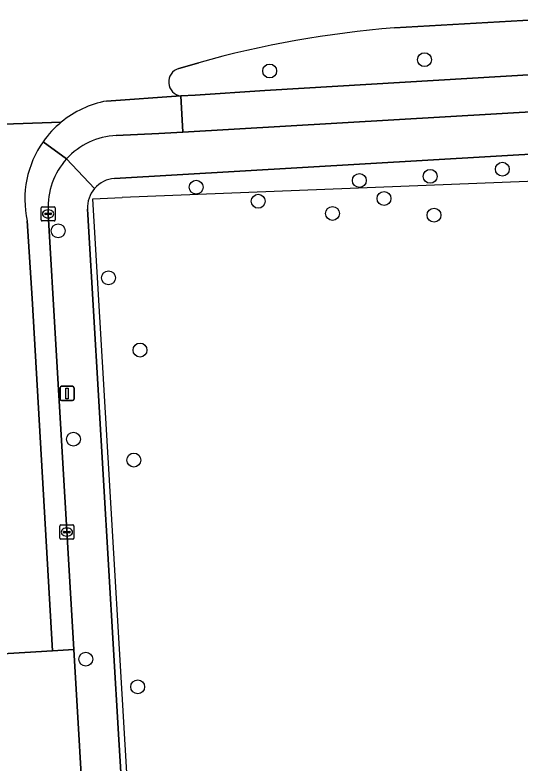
# Model space of a CAD drawing. Extents: x 158455 to 159797, y 387218 to 388672.
# Drawn here: x 159071.1 to 159106.7, y 387680.3 to 387732.9 of the extents above; entities that cross this region are included whole.
import ezdxf

# ---------------------------------------------------------------- set-up
doc = ezdxf.new("R2010")
doc.units = 0
for name, color, linetype in [('IMGEO_Berm_groen', 7, 'Continuous'), ('IMGEO_Boom', 7, 'Continuous'), ('IMGEO_Fietspad_open', 7, 'Continuous'), ('IMGEO_Groenvoorziening', 7, 'Continuous'), ('IMGEO_Hek', 7, 'Continuous'), ('IMGEO_Kolk', 7, 'Continuous'), ('IMGEO_Lichtmast', 7, 'Continuous'), ('IMGEO_Rijbaan_lokaal_gesloten', 7, 'Continuous'), ('IMGEO_Rijbaan_lokaal_open', 7, 'Continuous'), ('IMGEO_Voetpad_open', 7, 'Continuous')]:
    doc.layers.add(name, color=color, linetype=linetype)

msp = doc.modelspace()

# ---------------------------------------------------------------- linework, layer by layer
at = {"layer": 'IMGEO_Berm_groen'}
for points in [[(159113.785, 387732.943), (159111.784, 387732.831), (159097.802, 387732.031)], [(159082.767, 387727.246), (159083.781, 387727.293), (159088.67, 387727.627), (159144.017, 387730.902), (159148.252, 387731.273)], [(159084.019, 387729.585), (159082.616, 387729.173)]]:
    msp.add_lwpolyline(points, dxfattribs=at)
for centre, radius, start, end in [((159103.588, 387659.369), 72.892, 94.55312, 105.57333), ((159082.891, 387728.225), 0.987, 106.1851, 262.776)]:
    msp.add_arc(centre, radius, start, end, dxfattribs=at)
at = {"layer": 'IMGEO_Boom'}
for centre in [(159099.923, 387729.795), (159089.016, 387729), (159105.407, 387722.083), (159095.336, 387721.291), (159100.327, 387721.584), (159083.844, 387720.817), (159088.214, 387719.83), (159097.073, 387720.02), (159093.441, 387718.975), (159100.593, 387718.85), (159074.115, 387717.747), (159077.67, 387714.439), (159079.885, 387709.358), (159075.194, 387703.082), (159079.454, 387701.616), (159076.062, 387687.605), (159079.722, 387685.658)]:
    msp.add_circle(centre, 0.489, dxfattribs=at)
at = {"layer": 'IMGEO_Fietspad_open'}
msp.add_lwpolyline([(159148.252, 387731.273), (159144.017, 387730.902), (159088.67, 387727.627), (159083.781, 387727.293), (159082.767, 387727.246), (159082.911, 387724.695), (159149.181, 387728.573), (159150.181, 387728.639)], dxfattribs=at)
at = {"layer": 'IMGEO_Groenvoorziening'}
for points in [[(159182.93, 387672.441), (159182.351, 387672.147), (159155.621, 387723.923), (159154.809, 387724.831), (159154.231, 387725.334), (159153.518, 387725.84), (159078.083, 387721.434)], [(159076.191, 387719.278), (159076.209, 387718.898), (159076.253, 387718.075), (159078.366, 387682.322), (159078.569, 387678.878), (159079.488, 387663.33)]]:
    msp.add_lwpolyline(points, dxfattribs=at)
for centre, radius, start, end in [((159078.224, 387719.402), 2.037, 93.9565, 139.2716), ((159078.23, 387719.4), 2.043, 139.3622, 183.437)]:
    msp.add_arc(centre, radius, start, end, dxfattribs=at)
at = {"layer": 'IMGEO_Hek'}
for points in [[(159184.28, 387662.622), (159152.999, 387723.033), (159078.62, 387720.094)], [(159076.562, 387720.013), (159078.62, 387720.094)], [(159079.926, 387663.372), (159076.562, 387720.013)]]:
    msp.add_lwpolyline(points, dxfattribs=at)
at = {"layer": 'IMGEO_Kolk'}
for p, q in [((159072.911, 387718.517), (159072.911, 387719.369)), ((159072.986, 387719.443), (159073.838, 387719.443)), ((159073.399, 387719.223), (159073.424, 387719.223)), ((159073.912, 387719.369), (159073.912, 387718.517)), ((159073.17, 387718.937), (159073.17, 387718.949)), ((159073.608, 387718.9), (159073.21, 387718.9)), ((159073.213, 387718.986), (159073.611, 387718.986)), ((159073.422, 387718.663), (159073.397, 387718.663)), ((159073.654, 387718.949), (159073.654, 387718.937)), ((159073.838, 387718.443), (159072.986, 387718.443)), ((159074.308, 387697.047), (159075.16, 387697.047)), ((159074.233, 387696.121), (159074.233, 387696.973)), ((159074.492, 387696.541), (159074.492, 387696.553)), ((159074.93, 387696.504), (159074.532, 387696.504)), ((159074.535, 387696.59), (159074.933, 387696.59)), ((159074.721, 387696.827), (159074.746, 387696.827)), ((159074.976, 387696.553), (159074.976, 387696.541)), ((159075.234, 387696.973), (159075.234, 387696.121)), ((159075.16, 387696.047), (159074.308, 387696.047)), ((159074.744, 387696.267), (159074.719, 387696.267))]:
    msp.add_line(p, q, dxfattribs=at)
for points in [[(159072.911, 387718.517), (159072.911, 387719.369)], [(159072.986, 387719.443), (159073.838, 387719.443)], [(159073.912, 387719.369), (159073.912, 387718.517)], [(159073.838, 387718.443), (159072.986, 387718.443)], [(159074.308, 387697.047), (159075.16, 387697.047)], [(159074.233, 387696.121), (159074.233, 387696.973)], [(159075.234, 387696.973), (159075.234, 387696.121)], [(159075.16, 387696.047), (159074.308, 387696.047)]]:
    msp.add_lwpolyline(points, dxfattribs=at)
for centre, radius, start, end in [((159072.988, 387719.367), 0.0765, 91.552, 178.448), ((159072.988, 387719.367), 0.0765, 91.552, 178.448), ((159073.836, 387719.367), 0.0765, 1.552, 88.448), ((159073.836, 387719.367), 0.0765, 1.552, 88.448), ((159073.21, 387718.946), 0.0403, 85.8775, 175.7526), ((159073.207, 387718.936), 0.0366, 178.938, 274.7102), ((159073.611, 387718.943), 0.043, 264.8664, 352.4533), ((159073.615, 387718.948), 0.0386, 1.7309, 96.639), ((159072.988, 387718.519), 0.0765, 181.552, 268.448), ((159072.988, 387718.519), 0.0765, 181.552, 268.448), ((159073.836, 387718.519), 0.0765, 271.552, 358.448), ((159073.836, 387718.519), 0.0765, 271.552, 358.448), ((159074.31, 387696.971), 0.0765, 91.552, 178.448), ((159074.31, 387696.971), 0.0765, 91.552, 178.448), ((159075.158, 387696.971), 0.0765, 1.552, 88.448), ((159075.158, 387696.971), 0.0765, 1.552, 88.448), ((159074.532, 387696.55), 0.0403, 85.8775, 175.7526), ((159074.529, 387696.54), 0.0366, 178.938, 274.7102), ((159074.933, 387696.547), 0.043, 264.8664, 352.4533), ((159074.937, 387696.552), 0.0386, 1.7309, 96.639), ((159074.31, 387696.123), 0.0765, 181.552, 268.448), ((159074.31, 387696.123), 0.0765, 181.552, 268.448), ((159075.158, 387696.123), 0.0765, 271.552, 358.448), ((159075.158, 387696.123), 0.0765, 271.552, 358.448)]:
    msp.add_arc(centre, radius, start, end, dxfattribs=at)
for centre, major_axis, ratio, start_param, end_param in [((159073.398, 387718.943), (-0.387, 0.002), 0.722429, 4.712389, 7.853982), ((159073.423, 387718.943), (-0.39, 0.002), 0.717154, 1.570796, 4.712389), ((159074.72, 387696.547), (-0.387, 0.002), 0.722429, 4.712389, 7.853982), ((159074.745, 387696.547), (-0.39, 0.002), 0.717154, 1.570796, 4.712389)]:
    msp.add_ellipse(centre, major_axis=major_axis, ratio=ratio, start_param=start_param, end_param=end_param, dxfattribs=at)
at = {"layer": 'IMGEO_Lichtmast'}
for p, q in [((159074.249, 387705.909), (159074.249, 387706.709)), ((159074.249, 387706.709), (159074.249, 387705.909)), ((159074.349, 387706.809), (159075.139, 387706.809)), ((159075.139, 387706.809), (159074.349, 387706.809)), ((159075.239, 387706.709), (159075.239, 387705.909)), ((159075.239, 387705.909), (159075.239, 387706.709)), ((159075.139, 387705.809), (159074.349, 387705.809)), ((159074.349, 387705.809), (159075.139, 387705.809))]:
    msp.add_line(p, q, dxfattribs=at)
msp.add_lwpolyline([(159074.669, 387706.684), (159074.819, 387706.684), (159074.819, 387705.934), (159074.669, 387705.934), (159074.669, 387706.684)], dxfattribs=at)
for centre, start, end in [((159074.349, 387706.709), 90, 180), ((159074.349, 387706.709), 90, 180), ((159075.139, 387706.709), 0, 90), ((159075.139, 387706.709), 360, 90), ((159074.349, 387705.909), 180, 270), ((159074.349, 387705.909), 180, 270), ((159075.139, 387705.909), 270, 0), ((159075.139, 387705.909), 270, 0)]:
    msp.add_arc(centre, 0.1, start, end, dxfattribs=at)
at = {"layer": 'IMGEO_Rijbaan_lokaal_gesloten'}
for points in [[(159097.802, 387732.031), (159111.784, 387732.831), (159113.785, 387732.943)], [(159082.616, 387729.173), (159084.019, 387729.585)], [(159082.767, 387727.246), (159077.524, 387726.887)], [(159077.524, 387726.887), (159082.767, 387727.246)], [(159078.209, 387724.456), (159081.214, 387724.596), (159082.911, 387724.695), (159082.767, 387727.246)], [(159074.334, 387725.398), (159065.605, 387725.094)], [(159065.605, 387725.094), (159074.334, 387725.398)], [(159074.712, 387722.815), (159073.061, 387724.025)], [(159073.061, 387724.025), (159074.712, 387722.815)], [(159067.87, 387720.096), (159068.076, 387716.964), (159068.244, 387714.269), (159069.789, 387687.958), (159073.731, 387688.196), (159072.285, 387712.99), (159071.942, 387718.452)], [(159073.945, 387709.755), (159073.412, 387718.943), (159073.426, 387719.173)], [(159071.942, 387718.452), (159072.285, 387712.99), (159073.731, 387688.196), (159075.228, 387688.287), (159073.945, 387709.755)]]:
    msp.add_lwpolyline(points, dxfattribs=at)
for centre, radius, start, end in [((159103.588, 387659.369), 72.892, 94.55312, 105.57333), ((159082.891, 387728.225), 0.987, 106.1851, 262.776), ((159078.809, 387719.973), 7.032, 100.5258, 129.5178), ((159078.809, 387719.973), 7.032, 100.5258, 129.5178), ((159078.836, 387719.947), 7.069, 129.5545, 144.7742), ((159078.836, 387719.947), 7.069, 129.5545, 144.7742), ((159078.42, 387719.46), 5, 92.4163, 137.8613), ((159078.803, 387719.973), 7.028, 144.7931, 192.5), ((159078.803, 387719.973), 7.028, 144.7931, 192.5), ((159078.417, 387719.459), 4.999, 137.8275, 183.276)]:
    msp.add_arc(centre, radius, start, end, dxfattribs=at)
at = {"layer": 'IMGEO_Rijbaan_lokaal_open'}
msp.add_lwpolyline([(159075.228, 387688.287), (159073.731, 387688.196), (159069.789, 387687.958), (159068.291, 387687.867), (159069.104, 387673.882), (159070.601, 387673.975), (159074.537, 387674.218), (159076.034, 387674.31)], close=True, dxfattribs=at)
at = {"layer": 'IMGEO_Voetpad_open'}
for points in [[(159150.181, 387728.639), (159149.181, 387728.573), (159082.911, 387724.695), (159081.214, 387724.596), (159078.209, 387724.456)], [(159078.083, 387721.434), (159153.518, 387725.84)], [(159074.712, 387722.815), (159076.68, 387720.731)], [(159076.68, 387720.731), (159074.712, 387722.815)], [(159073.426, 387719.173), (159073.412, 387718.943), (159073.945, 387709.755), (159075.228, 387688.287), (159076.034, 387674.31), (159076.649, 387663.862)], [(159079.488, 387663.33), (159078.569, 387678.878), (159078.366, 387682.322), (159076.253, 387718.075), (159076.209, 387718.898), (159076.191, 387719.278)]]:
    msp.add_lwpolyline(points, dxfattribs=at)
for centre, radius, start, end in [((159078.42, 387719.46), 5, 92.4163, 137.8613), ((159078.417, 387719.459), 4.999, 137.8275, 183.276), ((159078.224, 387719.402), 2.037, 93.9565, 139.2716), ((159078.23, 387719.4), 2.043, 139.3622, 183.437)]:
    msp.add_arc(centre, radius, start, end, dxfattribs=at)

doc.saveas('drawing.dxf')
